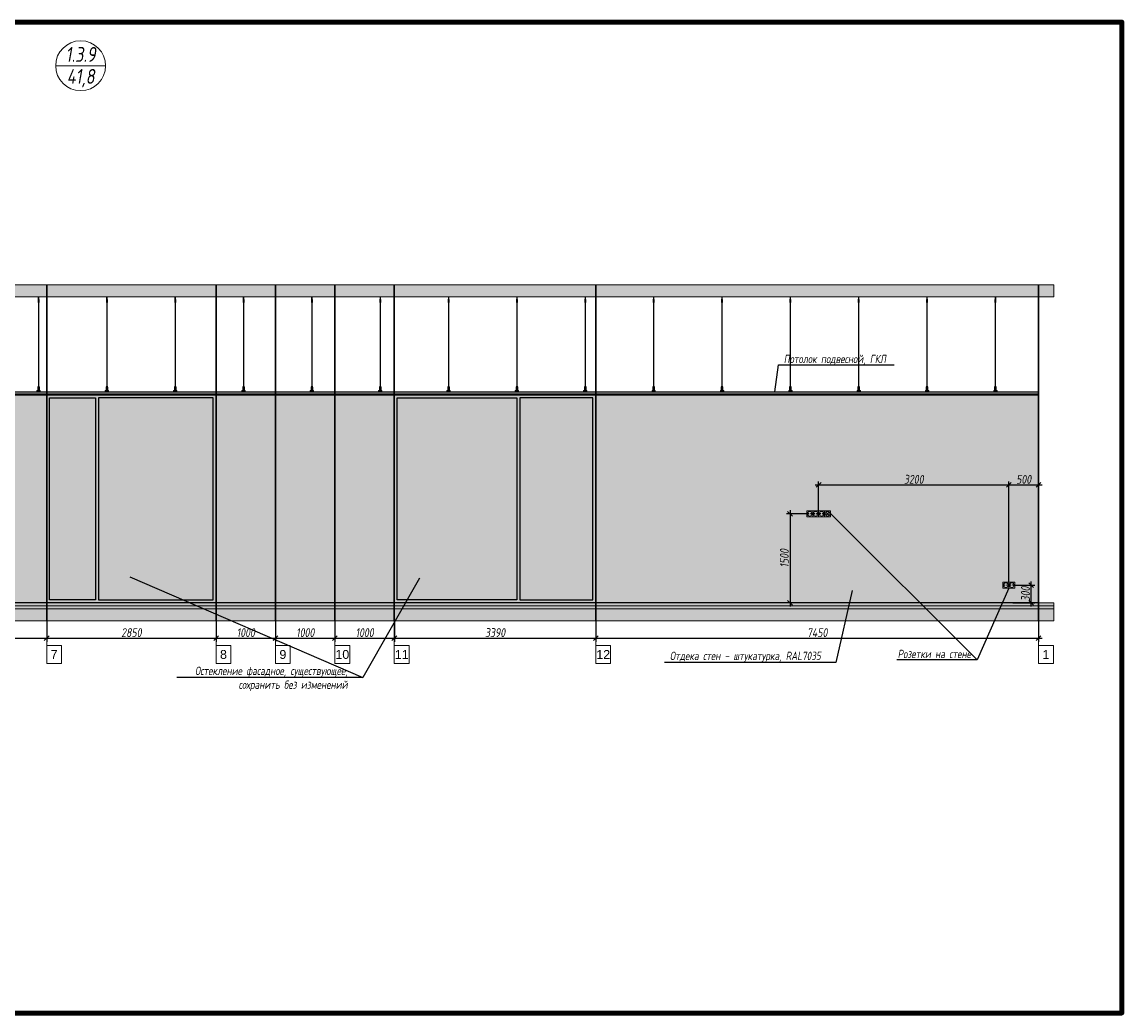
# Model space of a CAD drawing. Header units: millimetres. Extents: x -57162 to 485422, y -209335 to -9481.
# Tile 656 of 656: x 466913 to 485422, y -206686 to -190011. Entities that reach past the tile are written whole.
import ezdxf
from ezdxf import colors
from ezdxf.entities.mleader import LeaderData, LeaderLine
from ezdxf.enums import TextEntityAlignment as Align
from ezdxf.math import Vec2, Vec3

# ---------------------------------------------------------------- set-up
doc = ezdxf.new("R2010")
doc.units = ezdxf.units.MM
doc.linetypes.add('DASHDOT', pattern=[25.4, 12.7, -6.35, 0, -6.35])
doc.layers.get('Defpoints').update_dxf_attribs({"color": 31})
for name, color, linetype, lineweight in [('3_RC_Ceiling', 253, 'Continuous', 5), ('A-DETL-GENF', 7, 'Continuous', 5), ('dim_pot', 128, 'Continuous', 9), ('EOM', 1, 'Continuous', 5), ('meb', 26, 'Continuous', 15), ('ob_pomeshen', 62, 'Continuous', 13)]:
    doc.layers.add(name, color=color, linetype=linetype, lineweight=lineweight)
doc.layers.add('dim_per', color=7, linetype='Continuous', lineweight=9, true_color=0x1c3800)
doc.layers.add('dim_razv', color=7, linetype='DASHDOT', lineweight=9, true_color=0x183018)
doc.styles.add('fl_iso paper', font='isocpeur.ttf', dxfattribs={"width": 0.8, "oblique": 10})
doc.styles.get("Standard").update_dxf_attribs({"font": 'arial.ttf'})
doc.dimstyles.new('In tre 1_50', dxfattribs={"dimtxt": 150, "dimasz": 80, "dimexe": 60, "dimexo": 10, "dimgap": 20, "dimtad": 1, "dimdec": 0, "dimrnd": 5, "dimzin": 0, "dimdsep": 46, "dimtxsty": 'fl_iso paper', "dimblk": 'OBLIQUE', "dimcen": 0, "dimdle": 60, "dimadec": 0, "dimazin": 0, "dimtfac": 1, "dimtdec": 0, "dimtofl": 0, "dimtmove": 1, "dimatfit": 1, "dimfxl": 40, "dimtolj": 1, "dimtzin": 0, "dimarcsym": 1})

# ---------------------------------------------------------------- blocks, each defined once
blk = doc.blocks.new('помещение')
at = {"color": 0}
blk.add_line((-420, 0), (420, 0), dxfattribs=at)
blk.add_circle((0, 0), 420, dxfattribs=at)
at = {"linetype": 'ByBlock', "style": 'fl_iso paper', "oblique": 10, "width": 0.8}
for tag, p in [('TXT1', (0, 190)), ('TXT2', (0, -180))]:
    blk.add_attdef(tag, text='', height=250, dxfattribs=at).set_placement(p, align=Align.MIDDLE_CENTER)
blk = doc.blocks.new('_Oblique')
at = {"color": 0, "linetype": 'ByBlock', "lineweight": -2}
blk.add_line((-0.5, -0.5), (0.5, 0.5), dxfattribs=at)
blk = doc.blocks.new('*D923')
at = {"layer": 'Defpoints', "color": 0, "linetype": 'ByBlock', "transparency": 16777216}
for p in [(459628, -200086), (467328, -200086), (467328, -200381)]:
    blk.add_point(p, dxfattribs=at)
at = {"layer": 'dim_razv', "color": 0, "linetype": 'ByBlock', "lineweight": -2, "transparency": 16777216}
for p, q in [((459628, -200096), (459628, -200441)), ((467328, -200096), (467328, -200441)), ((459568, -200381), (467388, -200381))]:
    blk.add_line(p, q, dxfattribs=at)
at = {"layer": 'dim_razv', "color": 0, "linetype": 'ByBlock', "lineweight": -2, "transparency": 16777216, "xscale": 80, "yscale": 80, "zscale": 80, "rotation": 180}
blk.add_blockref('_Oblique', (459628, -200381), dxfattribs=at)
at = {"layer": 'dim_razv', "color": 0, "linetype": 'ByBlock', "lineweight": -2, "transparency": 16777216, "xscale": 80, "yscale": 80, "zscale": 80}
blk.add_blockref('_Oblique', (467328, -200381), dxfattribs=at)
at = {"layer": 'dim_razv', "color": 0, "linetype": 'ByBlock', "transparency": 16777216, "insert": (463478, -200286), "char_height": 150, "attachment_point": 5, "style": 'fl_iso paper'}
blk.add_mtext('\\A1;7700', dxfattribs=at)
blk = doc.blocks.new('*D924')
at = {"layer": 'Defpoints', "color": 0, "linetype": 'ByBlock', "transparency": 16777216}
for p in [(467328, -200086), (470178, -200086), (470178, -200381)]:
    blk.add_point(p, dxfattribs=at)
at = {"layer": 'dim_razv', "color": 0, "linetype": 'ByBlock', "lineweight": -2, "transparency": 16777216}
for p, q in [((467328, -200096), (467328, -200441)), ((470178, -200096), (470178, -200441)), ((467268, -200381), (470238, -200381))]:
    blk.add_line(p, q, dxfattribs=at)
at = {"layer": 'dim_razv', "color": 0, "linetype": 'ByBlock', "lineweight": -2, "transparency": 16777216, "xscale": 80, "yscale": 80, "zscale": 80, "rotation": 180}
blk.add_blockref('_Oblique', (467328, -200381), dxfattribs=at)
at = {"layer": 'dim_razv', "color": 0, "linetype": 'ByBlock', "lineweight": -2, "transparency": 16777216, "xscale": 80, "yscale": 80, "zscale": 80}
blk.add_blockref('_Oblique', (470178, -200381), dxfattribs=at)
at = {"layer": 'dim_razv', "color": 0, "linetype": 'ByBlock', "transparency": 16777216, "insert": (468753, -200286), "char_height": 150, "attachment_point": 5, "style": 'fl_iso paper'}
blk.add_mtext('\\A1;2850', dxfattribs=at)
blk = doc.blocks.new('*D925')
at = {"layer": 'Defpoints', "color": 0, "linetype": 'ByBlock', "transparency": 16777216}
for p in [(470178, -200086), (471178, -200086), (471178, -200381)]:
    blk.add_point(p, dxfattribs=at)
at = {"layer": 'dim_razv', "color": 0, "linetype": 'ByBlock', "lineweight": -2, "transparency": 16777216}
for p, q in [((470178, -200096), (470178, -200441)), ((471178, -200096), (471178, -200441)), ((470118, -200381), (471238, -200381))]:
    blk.add_line(p, q, dxfattribs=at)
at = {"layer": 'dim_razv', "color": 0, "linetype": 'ByBlock', "lineweight": -2, "transparency": 16777216, "xscale": 80, "yscale": 80, "zscale": 80, "rotation": 180}
blk.add_blockref('_Oblique', (470178, -200381), dxfattribs=at)
at = {"layer": 'dim_razv', "color": 0, "linetype": 'ByBlock', "lineweight": -2, "transparency": 16777216, "xscale": 80, "yscale": 80, "zscale": 80}
blk.add_blockref('_Oblique', (471178, -200381), dxfattribs=at)
at = {"layer": 'dim_razv', "color": 0, "linetype": 'ByBlock', "transparency": 16777216, "insert": (470678, -200286), "char_height": 150, "attachment_point": 5, "style": 'fl_iso paper'}
blk.add_mtext('\\A1;1000', dxfattribs=at)
blk = doc.blocks.new('*D926')
at = {"layer": 'Defpoints', "color": 0, "linetype": 'ByBlock', "transparency": 16777216}
for p in [(471178, -200086), (472178, -200086), (472178, -200381)]:
    blk.add_point(p, dxfattribs=at)
at = {"layer": 'dim_razv', "color": 0, "linetype": 'ByBlock', "lineweight": -2, "transparency": 16777216}
for p, q in [((471178, -200096), (471178, -200441)), ((472178, -200096), (472178, -200441)), ((471118, -200381), (472238, -200381))]:
    blk.add_line(p, q, dxfattribs=at)
at = {"layer": 'dim_razv', "color": 0, "linetype": 'ByBlock', "lineweight": -2, "transparency": 16777216, "xscale": 80, "yscale": 80, "zscale": 80, "rotation": 180}
blk.add_blockref('_Oblique', (471178, -200381), dxfattribs=at)
at = {"layer": 'dim_razv', "color": 0, "linetype": 'ByBlock', "lineweight": -2, "transparency": 16777216, "xscale": 80, "yscale": 80, "zscale": 80}
blk.add_blockref('_Oblique', (472178, -200381), dxfattribs=at)
at = {"layer": 'dim_razv', "color": 0, "linetype": 'ByBlock', "transparency": 16777216, "insert": (471678, -200286), "char_height": 150, "attachment_point": 5, "style": 'fl_iso paper'}
blk.add_mtext('\\A1;1000', dxfattribs=at)
blk = doc.blocks.new('*D927')
at = {"layer": 'Defpoints', "color": 0, "linetype": 'ByBlock', "transparency": 16777216}
for p in [(472178, -200086), (473178, -200086), (473178, -200381)]:
    blk.add_point(p, dxfattribs=at)
at = {"layer": 'dim_razv', "color": 0, "linetype": 'ByBlock', "lineweight": -2, "transparency": 16777216}
for p, q in [((472178, -200096), (472178, -200441)), ((473178, -200096), (473178, -200441)), ((472118, -200381), (473238, -200381))]:
    blk.add_line(p, q, dxfattribs=at)
at = {"layer": 'dim_razv', "color": 0, "linetype": 'ByBlock', "lineweight": -2, "transparency": 16777216, "xscale": 80, "yscale": 80, "zscale": 80, "rotation": 180}
blk.add_blockref('_Oblique', (472178, -200381), dxfattribs=at)
at = {"layer": 'dim_razv', "color": 0, "linetype": 'ByBlock', "lineweight": -2, "transparency": 16777216, "xscale": 80, "yscale": 80, "zscale": 80}
blk.add_blockref('_Oblique', (473178, -200381), dxfattribs=at)
at = {"layer": 'dim_razv', "color": 0, "linetype": 'ByBlock', "transparency": 16777216, "insert": (472678, -200286), "char_height": 150, "attachment_point": 5, "style": 'fl_iso paper'}
blk.add_mtext('\\A1;1000', dxfattribs=at)
blk = doc.blocks.new('*D928')
at = {"layer": 'Defpoints', "color": 0, "linetype": 'ByBlock', "transparency": 16777216}
for p in [(473178, -200086), (476568, -200086), (476568, -200381)]:
    blk.add_point(p, dxfattribs=at)
at = {"layer": 'dim_razv', "color": 0, "linetype": 'ByBlock', "lineweight": -2, "transparency": 16777216}
for p, q in [((473178, -200096), (473178, -200441)), ((476568, -200096), (476568, -200441)), ((473118, -200381), (476628, -200381))]:
    blk.add_line(p, q, dxfattribs=at)
at = {"layer": 'dim_razv', "color": 0, "linetype": 'ByBlock', "lineweight": -2, "transparency": 16777216, "xscale": 80, "yscale": 80, "zscale": 80, "rotation": 180}
blk.add_blockref('_Oblique', (473178, -200381), dxfattribs=at)
at = {"layer": 'dim_razv', "color": 0, "linetype": 'ByBlock', "lineweight": -2, "transparency": 16777216, "xscale": 80, "yscale": 80, "zscale": 80}
blk.add_blockref('_Oblique', (476568, -200381), dxfattribs=at)
at = {"layer": 'dim_razv', "color": 0, "linetype": 'ByBlock', "transparency": 16777216, "insert": (474873, -200286), "char_height": 150, "attachment_point": 5, "style": 'fl_iso paper'}
blk.add_mtext('\\A1;3390', dxfattribs=at)
blk = doc.blocks.new('*D929')
at = {"layer": 'Defpoints', "color": 0, "linetype": 'ByBlock', "transparency": 16777216}
for p in [(476568, -200086), (484018, -200086), (484018, -200381)]:
    blk.add_point(p, dxfattribs=at)
at = {"layer": 'dim_razv', "color": 0, "linetype": 'ByBlock', "lineweight": -2, "transparency": 16777216}
for p, q in [((476568, -200096), (476568, -200441)), ((484018, -200096), (484018, -200441)), ((476508, -200381), (484078, -200381))]:
    blk.add_line(p, q, dxfattribs=at)
at = {"layer": 'dim_razv', "color": 0, "linetype": 'ByBlock', "lineweight": -2, "transparency": 16777216, "xscale": 80, "yscale": 80, "zscale": 80, "rotation": 180}
blk.add_blockref('_Oblique', (476568, -200381), dxfattribs=at)
at = {"layer": 'dim_razv', "color": 0, "linetype": 'ByBlock', "lineweight": -2, "transparency": 16777216, "xscale": 80, "yscale": 80, "zscale": 80}
blk.add_blockref('_Oblique', (484018, -200381), dxfattribs=at)
at = {"layer": 'dim_razv', "color": 0, "linetype": 'ByBlock', "transparency": 16777216, "insert": (480293, -200286), "char_height": 150, "attachment_point": 5, "style": 'fl_iso paper'}
blk.add_mtext('\\A1;7450', dxfattribs=at)
blk = doc.blocks.new('*U918')
at = {"layer": '3_RC_Ceiling', "ltscale": 20}
for p, q in [((490275, -64010), (490275, -64070)), ((490280, -64005), (490280, -64024)), ((490285, -64010), (490285, -64070)), ((490272, -64063), (490278, -64063)), ((490272, -64091), (490278, -64091)), ((490285, -64048), (490275, -64048)), ((490285, -64070), (490275, -64070)), ((490278, -64049), (490278, -64070)), ((490278, -64098), (490278, -64057)), ((490278, -65492), (490278, -64104)), ((490282, -64049), (490282, -64070)), ((490282, -64098), (490282, -64057)), ((490282, -64063), (490287, -64063)), ((490282, -64091), (490287, -64091)), ((490282, -65492), (490282, -64104)), ((490272, -65524), (490278, -65524)), ((490278, -65511), (490278, -65483)), ((490278, -65559), (490278, -65519)), ((490282, -65511), (490282, -65483)), ((490282, -65559), (490282, -65519)), ((490282, -65524), (490287, -65524)), ((490272, -65553), (490278, -65553)), ((490286, -65569), (490274, -65569)), ((490274, -65587), (490274, -65598)), ((490274, -65598), (490274, -65604)), ((490276, -65575), (490276, -65571)), ((490278, -65571), (490277, -65571)), ((490277, -65575), (490277, -65571)), ((490278, -65575), (490277, -65575)), ((490278, -65575), (490277, -65575)), ((490278, -65583), (490278, -65566)), ((490282, -65553), (490287, -65553)), ((490282, -65583), (490282, -65566)), ((490283, -65571), (490282, -65571)), ((490282, -65575), (490282, -65571)), ((490283, -65575), (490282, -65575)), ((490282, -65575), (490282, -65575)), ((490283, -65575), (490283, -65571)), ((490286, -65587), (490286, -65598)), ((490286, -65598), (490286, -65604))]:
    blk.add_line(p, q, dxfattribs=at)
at = {"layer": '3_RC_Ceiling', "ltscale": 20, "elevation": -5}
blk.add_lwpolyline([(490272, -64052), (490272, -64103, 0.311691), (490287, -64103), (490287, -64052, 0.333333)], format="xyb", close=True, dxfattribs=at)
at = {"layer": '3_RC_Ceiling', "ltscale": 20}
for points in [[(490282, -64058, 0.15158), (490282, -64057, 0.106977), (490281, -64057, 0.07462), (490281, -64056, 0.061287), (490280, -64056, 0.061287), (490279, -64056, 0.07462), (490278, -64057, 0.106977), (490278, -64057, 0.15158), (490278, -64058, 0.156429), (490278, -64058, 0.106977)], [(490282, -64097, -0.15158), (490282, -64098, -0.106977), (490281, -64098, -0.07462), (490281, -64098, -0.061287), (490280, -64099, -0.061287), (490279, -64098, -0.07462), (490278, -64098, -0.106977), (490278, -64098, -0.15158), (490278, -64097, -0.156429), (490278, -64097, -0.106977)], [(490282, -64058, -0.164855), (490282, -64058, -0.106977)], [(490282, -64097, -0.164855), (490282, -64097, -0.15158)], [(490287, -65525, -0.160742), (490294, -65538), (490294, -65568, 0.196304), (490301, -65586, -0.186577), (490302, -65588, 0.403263), (490303, -65589), (490303, -65589, 0.315299), (490305, -65588), (490305, -65588, -0.253979), (490306, -65587, -0.113914), (490307, -65587, -0.349227), (490308, -65588), (490308, -65590, -0.065543), (490308, -65592), (490306, -65597, -0.339454), (490296, -65604), (490263, -65604, -0.339454), (490254, -65597), (490252, -65592, -0.065543), (490252, -65590), (490252, -65588, -0.349227), (490253, -65587, -0.113914), (490254, -65587, -0.253979), (490255, -65588), (490255, -65588, 0.315299), (490256, -65589), (490256, -65589, 0.403263), (490258, -65588, -0.186577), (490259, -65586, 0.196304), (490266, -65568), (490266, -65538, -0.160742), (490272, -65525)], [(490282, -65519, 0.15158), (490282, -65519, 0.106977), (490281, -65518, 0.07462), (490281, -65518, 0.061287), (490280, -65518, 0.061287), (490279, -65518, 0.07462), (490278, -65518, 0.106977), (490278, -65519, 0.15158), (490278, -65519, 0.156429), (490278, -65520, 0.106977)], [(490282, -65519, -0.164855), (490282, -65520, -0.106977)], [(490286, -65589), (490286, -65589, 0.414214), (490287, -65588), (490287, -65587, 0.414214), (490286, -65587), (490273, -65587, 0.414214), (490273, -65587), (490273, -65588, 0.414214), (490273, -65589), (490274, -65589)], [(490286, -65596), (490286, -65596, -0.414214), (490287, -65596), (490287, -65597, -0.414214), (490286, -65598), (490273, -65598, -0.414214), (490273, -65597), (490273, -65596, -0.414214), (490273, -65596), (490274, -65596)], [(490286, -65604), (490286, -65605, -0.414214), (490283, -65608), (490277, -65608, -0.414214), (490274, -65605), (490274, -65604)], [(490282, -65559, -0.15158), (490282, -65559, -0.106977), (490281, -65560, -0.07462), (490281, -65560, -0.061287), (490280, -65560, -0.061287), (490279, -65560, -0.07462), (490278, -65560, -0.106977), (490278, -65559, -0.15158), (490278, -65559, -0.156429), (490278, -65558, -0.106977)], [(490282, -65558, -0.164855), (490282, -65559, -0.15158)]]:
    blk.add_lwpolyline(points, format="xyb", dxfattribs=at)
blk.add_lwpolyline([(490272, -65513), (490272, -65564, 0.311691), (490287, -65564), (490287, -65513, 0.333333)], format="xyb", close=True, dxfattribs=at)
at = {"layer": '3_RC_Ceiling', "ltscale": 20, "const_width": 2.22}
blk.add_lwpolyline([(490308, -65585, -1), (490312, -65585), (490312, -65586, -0.267949), (490311, -65587, 0.57735), (490311, -65590, -0.267949), (490312, -65591), (490312, -65594, -0.267949), (490311, -65595, 0.57735), (490311, -65597, -0.267949), (490312, -65599), (490312, -65601, -0.267949), (490311, -65602, 0.57735), (490311, -65605, -0.267949), (490312, -65606), (490312, -65609, -0.414214), (490311, -65610), (490304, -65610, -0.247529), (490303, -65610, 0.247529), (490302, -65609), (490298, -65609, 0.247529), (490297, -65610, -0.247529), (490296, -65610), (490282, -65610, -0.267949), (490281, -65610, 0.57735), (490279, -65610, -0.267949), (490277, -65610), (490264, -65610, -0.247529), (490263, -65610, 0.247529), (490261, -65609), (490258, -65609, 0.247529), (490256, -65610, -0.247529), (490255, -65610), (490249, -65610, -0.414214), (490248, -65609), (490248, -65606, -0.267949), (490248, -65605, 0.57735), (490248, -65602, -0.267949), (490248, -65601), (490248, -65599, -0.267949), (490248, -65597, 0.57735), (490248, -65595, -0.267949), (490248, -65594), (490248, -65591, -0.267949), (490248, -65590, 0.57735), (490248, -65587, -0.267949), (490248, -65586), (490248, -65585, -1), (490252, -65585, -1)], format="xyb", dxfattribs=at)
at = {"layer": '3_RC_Ceiling', "ltscale": 20, "flags": 128}
blk.add_lwpolyline([(490286, -65587, -0.414214), (490286, -65586), (490287, -65586), (490287, -65573), (490286, -65573, -0.414214), (490286, -65573), (490286, -65568), (490274, -65568), (490274, -65573, -0.414214), (490274, -65573), (490273, -65573), (490273, -65586), (490274, -65586, -0.414214), (490274, -65587)], format="xyb", dxfattribs=at)
at = {"layer": '3_RC_Ceiling', "ltscale": 20}
for centre in [(490280, -64066), (490280, -64086), (490280, -65528), (490280, -65548)]:
    blk.add_circle(centre, 1.6, dxfattribs=at)
for centre, radius, start, end in [((490280, -64076), 2.8, 131.8117, 228.1912), ((490280, -64076), 2.8, 131.8117, 228.1912), ((490280, -64076), 2.8, 48.191, 131.8117), ((490280, -64076), 2.8, 228.1912, 311.8118), ((490280, -64076), 2.8, 311.8118, 48.191), ((490277, -65571), 0.5, 90.0014, 180.0014), ((490277, -65575), 0.5, 180.0014, 270.0014), ((490280, -65538), 2.8, 131.8117, 228.1912), ((490280, -65538), 2.8, 131.8117, 228.1912), ((490280, -65538), 2.8, 48.191, 131.8117), ((490280, -65538), 2.8, 228.1912, 311.8118), ((490279, -65582), 1.44, 219.6407, 243.4364), ((490280, -65581), 2.48, 243.4364, 258.3005), ((490278, -65583), 0.531, 180.0014, 219.6407), ((490280, -65580), 3.99, 258.3005, 270.0014), ((490280, -65580), 3.99, 270.0014, 281.7023), ((490280, -65581), 2.48, 281.7023, 296.5665), ((490281, -65582), 1.44, 296.5665, 320.3621), ((490280, -65538), 2.8, 311.8118, 48.191), ((490281, -65583), 0.531, 320.3621, 0.0014), ((490283, -65571), 0.5, 0.0014, 90.0014), ((490283, -65575), 0.5, 270.0014, 0.0014)]:
    blk.add_arc(centre, radius, start, end, dxfattribs=at)
blk = doc.blocks.new('*U934')
at = {"layer": '3_RC_Ceiling'}
blk.add_blockref('*U918', (-490280, 64808, 3), dxfattribs=at)
blk = doc.blocks.new('*U935')
at = {"color": 0, "linetype": 'ByBlock', "lineweight": -2, "transparency": 16777216}
for p in [(0, 0), (1150, 0), (2300, 0), (3450, 0), (4600, 0), (5750, 0), (6900, 0), (8050, 0), (9200, 0), (10350, 0), (11500, 0), (12650, 0), (13800, 0), (14950, 0), (16100, 0), (17250, 0), (18400, 0), (19550, 0), (20700, 0), (21850, 0), (23000, 0), (24150, 0), (25300, 0), (26450, 0), (27600, 0), (28750, 0), (29900, 0), (31050, 0), (32200, 0)]:
    blk.add_blockref('*U934', p, dxfattribs=at)
blk = doc.blocks.new('*D1363')
at = {"layer": 'Defpoints', "color": 0, "linetype": 'ByBlock', "transparency": 16777216}
for p in [(483518, -197801), (480318, -198236), (483518, -199436)]:
    blk.add_point(p, dxfattribs=at)
at = {"layer": 'dim_razv', "color": 0, "linetype": 'ByBlock', "lineweight": -2, "transparency": 16777216}
for p, q in [((480258, -197801), (483578, -197801)), ((480318, -198226), (480318, -197741)), ((483518, -199426), (483518, -197741))]:
    blk.add_line(p, q, dxfattribs=at)
at = {"layer": 'dim_razv', "color": 0, "linetype": 'ByBlock', "lineweight": -2, "transparency": 16777216, "xscale": 80, "yscale": 80, "zscale": 80, "rotation": 180}
blk.add_blockref('_Oblique', (480318, -197801), dxfattribs=at)
at = {"layer": 'dim_razv', "color": 0, "linetype": 'ByBlock', "lineweight": -2, "transparency": 16777216, "xscale": 80, "yscale": 80, "zscale": 80}
blk.add_blockref('_Oblique', (483518, -197801), dxfattribs=at)
at = {"layer": 'dim_razv', "color": 0, "linetype": 'ByBlock', "transparency": 16777216, "insert": (481918, -197706), "char_height": 150, "attachment_point": 5, "style": 'fl_iso paper'}
blk.add_mtext('\\A1;3200', dxfattribs=at)
blk = doc.blocks.new('*D1364')
at = {"layer": 'Defpoints', "color": 0, "linetype": 'ByBlock', "transparency": 16777216}
for p in [(484018, -197801), (483518, -198559), (484018, -198559)]:
    blk.add_point(p, dxfattribs=at)
at = {"layer": 'dim_razv', "color": 0, "linetype": 'ByBlock', "lineweight": -2, "transparency": 16777216}
for p, q in [((483458, -197801), (484078, -197801)), ((483518, -198549), (483518, -197741)), ((484018, -198549), (484018, -197741))]:
    blk.add_line(p, q, dxfattribs=at)
at = {"layer": 'dim_razv', "color": 0, "linetype": 'ByBlock', "lineweight": -2, "transparency": 16777216, "xscale": 80, "yscale": 80, "zscale": 80, "rotation": 180}
blk.add_blockref('_Oblique', (483518, -197801), dxfattribs=at)
at = {"layer": 'dim_razv', "color": 0, "linetype": 'ByBlock', "lineweight": -2, "transparency": 16777216, "xscale": 80, "yscale": 80, "zscale": 80}
blk.add_blockref('_Oblique', (484018, -197801), dxfattribs=at)
at = {"layer": 'dim_razv', "color": 0, "linetype": 'ByBlock', "transparency": 16777216, "insert": (483768, -197706), "char_height": 150, "attachment_point": 5, "style": 'fl_iso paper'}
blk.add_mtext('\\A1;500', dxfattribs=at)
blk = doc.blocks.new('*D1365')
at = {"layer": 'Defpoints', "color": 0, "linetype": 'ByBlock', "transparency": 16777216}
for p in [(483618, -199486), (483893, -199486), (483578, -199786)]:
    blk.add_point(p, dxfattribs=at)
at = {"layer": 'dim_razv', "color": 0, "linetype": 'ByBlock', "lineweight": -2, "transparency": 16777216}
for p, q in [((483628, -199486), (483953, -199486)), ((483893, -199846), (483893, -199426)), ((483588, -199786), (483953, -199786))]:
    blk.add_line(p, q, dxfattribs=at)
at = {"layer": 'dim_razv', "color": 0, "linetype": 'ByBlock', "lineweight": -2, "transparency": 16777216, "xscale": 80, "yscale": 80, "zscale": 80}
for p, rotation in [((483893, -199486), 90), ((483893, -199786), 270)]:
    blk.add_blockref('_Oblique', p, dxfattribs=dict(at, rotation=rotation))
at = {"layer": 'dim_razv', "color": 0, "linetype": 'ByBlock', "transparency": 16777216, "insert": (483798, -199636), "char_height": 150, "attachment_point": 5, "rotation": 90, "style": 'fl_iso paper'}
blk.add_mtext('\\A1;300', dxfattribs=at)
blk = doc.blocks.new('*D1366')
at = {"layer": 'Defpoints', "color": 0, "linetype": 'ByBlock', "transparency": 16777216}
for p in [(480118, -198286), (479836, -199786), (480118, -199786)]:
    blk.add_point(p, dxfattribs=at)
at = {"layer": 'dim_razv', "color": 0, "linetype": 'ByBlock', "lineweight": -2, "transparency": 16777216}
for p, q in [((479836, -198226), (479836, -199846)), ((480108, -198286), (479776, -198286)), ((480108, -199786), (479776, -199786))]:
    blk.add_line(p, q, dxfattribs=at)
at = {"layer": 'dim_razv', "color": 0, "linetype": 'ByBlock', "lineweight": -2, "transparency": 16777216, "xscale": 80, "yscale": 80, "zscale": 80}
for p, rotation in [((479836, -198286), 90), ((479836, -199786), 270)]:
    blk.add_blockref('_Oblique', p, dxfattribs=dict(at, rotation=rotation))
at = {"layer": 'dim_razv', "color": 0, "linetype": 'ByBlock', "transparency": 16777216, "insert": (479741, -199036), "char_height": 150, "attachment_point": 5, "rotation": 90, "style": 'fl_iso paper'}
blk.add_mtext('\\A1;1500', dxfattribs=at)

msp = doc.modelspace()

# ---------------------------------------------------------------- hatches: boundary and pattern name
at = {"linetype": 'ByBlock'}
h = msp.add_hatch(color=252, dxfattribs=at)
h.dxf.hatch_style = 1
h.paths.add_polyline_path([(467327.6, -196286.3), (470177.6, -196286.3), (470177.6, -199786.3), (467327.6, -199786.3)])
h.paths.add_polyline_path([(467377.6, -196336.3), (468147.6, -196336.3), (468147.6, -199736.3), (467377.6, -199736.3)], flags=16)
h.paths.add_polyline_path([(468197.6, -199736.3), (470127.6, -199736.3), (470127.6, -196336.3), (468197.6, -196336.3)], flags=16)
at = {"lineweight": 13}
h = msp.add_hatch(color=253, dxfattribs=at)
h.dxf.hatch_style = 1
h.set_gradient(color1=(0, 18, 71), color2=(216, 219, 228), name='INVCURVED')
h.paths.add_polyline_path([(468197.6, -199736.3), (470127.6, -199736.3), (470127.6, -196336.3), (468197.6, -196336.3)])
h.paths.add_polyline_path([(467377.6, -196336.3), (468147.6, -196336.3), (468147.6, -199736.3), (467377.6, -199736.3)])
at = {"linetype": 'ByBlock'}
h = msp.add_hatch(color=252, dxfattribs=at)
h.dxf.hatch_style = 1
h.paths.add_polyline_path([(473177.6, -196286.3), (476567.6, -196286.3), (476567.6, -199786.3), (473177.6, -199786.3)])
h.paths.add_polyline_path([(473227.6, -196336.3), (475237.6, -196336.3), (475237.6, -199736.3), (473227.6, -199736.3)], flags=16)
h.paths.add_polyline_path([(475287.6, -199736.3), (476517.6, -199736.3), (476517.6, -196336.3), (475287.6, -196336.3)], flags=16)
at = {"lineweight": 13}
h = msp.add_hatch(color=253, dxfattribs=at)
h.dxf.hatch_style = 1
h.set_gradient(color1=(0, 18, 71), color2=(216, 219, 228), name='INVCURVED')
h.paths.add_polyline_path([(473227.6, -196336.3), (475237.6, -196336.3), (475237.6, -199736.3), (473227.6, -199736.3)])
h.paths.add_polyline_path([(475287.6, -199736.3), (476517.6, -199736.3), (476517.6, -196336.3), (475287.6, -196336.3)])
at = {"layer": 'A-DETL-GENF'}
h = msp.add_hatch(dxfattribs=at)
h.set_pattern_fill('ANSI35', color=256, scale=20, style=0)
h.set_pattern_definition([(45, (330671.9, -202177.55), (-89.80256, 89.80256), []), (45, (330761.7, -202177.55), (-89.80256, 89.80256), [158.75, -31.75, 0, -31.75])])
h.paths.add_polyline_path([(450146.1, -194636.3), (484277.5, -194636.3), (484277.5, -194436.3), (450146.1, -194436.3)])
h = msp.add_hatch(dxfattribs=at)
h.set_pattern_fill('AR-CONC', color=256, style=0)
h.set_pattern_definition([(50, (330671.9, -207627.55), (182.18467, -15.93909), [19.05, -209.55]), (355, (330671.9, -207627.55), (-35.24342, 191.05685), [15.24, -167.64058]), (100.45144, (330687.08, -207628.88), (146.94125, 175.11775), [16.19, -178.09024]), (46.1842, (330671.9, -207576.75), (271.07904, -42.04233), [28.575, -314.325]), (96.63556, (330694.5, -207580.25), (237.40413, 247.42612), [24.285, -267.1356]), (351.18415, (330671.9, -207576.75), (237.40413, 247.4261), [22.85997, -251.45973]), (21, (330697.3, -207589.45), (151.61439, -102.2652), [19.05, -209.55]), (326, (330697.3, -207589.45), (61.80203, 184.18797), [15.24, -167.64]), (71.45144, (330709.93, -207597.97), (213.41642, 81.92277), [16.19, -178.08994]), (37.5, (330671.9, -207627.55), (3.088603, 84.55504), [0, -165.608, 0, -170.18, 0, -168.275]), (7.5, (330671.9, -207627.55), (66.81966, 100.180575), [0, -97.028, 0, -161.798, 0, -64.135]), (327.5, (330615.256, -207627.55), (135.590595, -5.728744), [0, -63.5, 0, -198.12, 0, -262.89]), (317.5, (330589.86, -207627.55), (148.12918, 25.42649), [0, -82.55, 0, -131.572, 0, -186.69])])
h.paths.add_polyline_path([(450146.1, -199836.3), (484277.5, -199836.3), (484277.5, -199786.3), (450146.1, -199786.3)])
h = msp.add_hatch(dxfattribs=at)
h.set_pattern_fill('ANSI35', color=256, scale=10, style=0)
h.set_pattern_definition([(45, (330671.9, -207627.55), (-44.90128, 44.90128), []), (45, (330716.8, -207627.55), (-44.90128, 44.90128), [79.375, -15.875, 0, -15.875])])
h.paths.add_polyline_path([(484277.5, -199886.3), (450146.1, -199886.3), (450146.1, -199836.3), (484277.5, -199836.3)])
h = msp.add_hatch(dxfattribs=at)
h.set_pattern_fill('ANSI35', color=256, scale=20, style=0)
h.set_pattern_definition([(45, (330671.9, -207627.55), (-89.80256, 89.80256), []), (45, (330761.7, -207627.55), (-89.80256, 89.80256), [158.75, -31.75, 0, -31.75])])
h.paths.add_polyline_path([(450146.1, -200086.3), (484277.5, -200086.3), (484277.5, -199886.3), (450146.1, -199886.3)])
at = {"layer": 'dim_pot', "linetype": 'ByBlock', "true_color": 0xf1f0ea}
h = msp.add_hatch(dxfattribs=at)
h.set_pattern_fill('AR-SAND', scale=10)
h.paths.add_polyline_path([(450837.6, -196286.3), (467327.6, -196286.3), (467327.6, -199786.3), (450837.6, -199786.3)])
h.paths.add_polyline_path([(456577.6, -197506.3), (455167.6, -197506.3), (455167.6, -199786.3), (456577.6, -199786.3)], flags=16)
h.paths.add_polyline_path([(470177.6, -196286.3), (473177.6, -196286.3), (473177.6, -199786.3), (470177.6, -199786.3)])
h.paths.add_polyline_path([(476567.6, -196286.3), (484017.6, -196286.3), (484017.6, -199786.3), (476567.6, -199786.3)])

# ---------------------------------------------------------------- linework, layer by layer
at = {"lineweight": 13}
for points in [[(450146.1, -194636.3), (484277.5, -194636.3), (484277.5, -194436.3), (450146.1, -194436.3)], [(450146.1, -199836.3), (484277.5, -199836.3), (484277.5, -199786.3), (450146.1, -199786.3)], [(484277.5, -199886.3), (450146.1, -199886.3), (450146.1, -199836.3), (484277.5, -199836.3)], [(450146.1, -200086.3), (484277.5, -200086.3), (484277.5, -199886.3), (450146.1, -199886.3)]]:
    msp.add_lwpolyline(points, close=True, dxfattribs=at)
at = {"lineweight": 30}
for points in [[(467327.6, -200086.3), (467327.6, -194436.3)], [(470177.6, -200086.3), (470177.6, -194436.3)], [(471177.6, -200086.3), (471177.6, -194436.3)], [(472177.6, -200086.3), (472177.6, -194436.3)], [(473177.6, -200086.3), (473177.6, -194436.3)], [(476567.6, -200086.3), (476567.6, -194436.3)], [(484017.6, -200086.3), (484017.6, -194436.3)]]:
    msp.add_lwpolyline(points, dxfattribs=at)
at = {"linetype": 'ByBlock'}
for points in [[(450837.6, -196236.3), (484017.6, -196236.3), (484017.6, -196271.3), (450837.6, -196271.3)], [(484017.6, -196286.3), (450837.6, -196286.3), (450837.6, -196271.3), (484017.6, -196271.3)], [(450837.6, -196286.3), (467327.6, -196286.3), (467327.6, -199786.3), (450837.6, -199786.3)], [(467327.6, -196286.3), (470177.6, -196286.3), (470177.6, -199786.3), (467327.6, -199786.3)], [(467377.6, -196336.3), (468147.6, -196336.3), (468147.6, -199736.3), (467377.6, -199736.3)], [(468197.6, -199736.3), (470127.6, -199736.3), (470127.6, -196336.3), (468197.6, -196336.3)], [(470177.6, -196286.3), (473177.6, -196286.3), (473177.6, -199786.3), (470177.6, -199786.3)], [(473177.6, -196286.3), (476567.6, -196286.3), (476567.6, -199786.3), (473177.6, -199786.3)], [(473227.6, -196336.3), (475237.6, -196336.3), (475237.6, -199736.3), (473227.6, -199736.3)], [(475287.6, -199736.3), (476517.6, -199736.3), (476517.6, -196336.3), (475287.6, -196336.3)], [(476567.6, -196286.3), (484017.6, -196286.3), (484017.6, -199786.3), (476567.6, -199786.3)]]:
    msp.add_lwpolyline(points, close=True, dxfattribs=at)
at = {"layer": 'Defpoints', "color": 1, "lineweight": 100}
msp.add_lwpolyline([(390110.3, -190011), (485422.4, -190011), (485422.4, -206686.5), (390110.3, -206686.5)], close=True, dxfattribs=at)
at = {"layer": 'EOM', "color": 252, "linetype": 'ByBlock'}
for points in [[(480217.6, -198336.3), (480117.6, -198336.3), (480117.6, -198236.3), (480217.6, -198236.3)], [(480317.6, -198336.3), (480217.6, -198336.3), (480217.6, -198236.3), (480317.6, -198236.3)], [(480417.6, -198336.3), (480317.6, -198336.3), (480317.6, -198236.3), (480417.6, -198236.3)], [(480517.6, -198336.3), (480417.6, -198336.3), (480417.6, -198236.3), (480517.6, -198236.3)], [(483517.6, -199536.3), (483417.6, -199536.3), (483417.6, -199436.3), (483517.6, -199436.3)], [(483617.6, -199536.3), (483517.6, -199536.3), (483517.6, -199436.3), (483617.6, -199436.3)]]:
    msp.add_lwpolyline(points, close=True, dxfattribs=at)
for points in [[(480439.3, -198258.1), (480495.9, -198314.6)], [(480495.9, -198258.1), (480439.3, -198314.6)]]:
    msp.add_lwpolyline(points, dxfattribs=at)
for centre, radius in [((480167.6, -198286.3), 40), ((480147.6, -198286.3), 5), ((480187.6, -198286.3), 5), ((480267.6, -198286.3), 40), ((480247.6, -198286.3), 5), ((480287.6, -198286.3), 5), ((480367.6, -198286.3), 40), ((480347.6, -198286.3), 5), ((480387.6, -198286.3), 5), ((480467.6, -198286.3), 40), ((483467.6, -199486.3), 40), ((483447.6, -199486.3), 5), ((483487.6, -199486.3), 5), ((483567.6, -199486.3), 40), ((483547.6, -199486.3), 5), ((483587.6, -199486.3), 5)]:
    msp.add_circle(centre, radius, dxfattribs=at)
at = {"layer": 'meb', "color": 10}
for points in [[(467327.6, -199500), (467327.6, -200804.2)], [(470177.6, -199500), (470177.6, -200804.2)], [(471177.6, -199500), (471177.6, -200804.2)], [(472177.6, -199500), (472177.6, -200804.2)], [(473177.6, -199500), (473177.6, -200804.2)], [(476567.6, -199500), (476567.6, -200804.2)], [(484017.6, -199500), (484017.6, -200804.2)]]:
    msp.add_lwpolyline(points, dxfattribs=at)
for points in [[(467327.6, -200804.2), (467577.6, -200804.2), (467577.6, -200504.2), (467327.6, -200504.2)], [(470177.6, -200804.2), (470427.6, -200804.2), (470427.6, -200504.2), (470177.6, -200504.2)], [(471177.6, -200804.2), (471427.6, -200804.2), (471427.6, -200504.2), (471177.6, -200504.2)], [(472177.6, -200804.2), (472427.6, -200804.2), (472427.6, -200504.2), (472177.6, -200504.2)], [(473177.6, -200804.2), (473427.6, -200804.2), (473427.6, -200504.2), (473177.6, -200504.2)], [(476567.6, -200804.2), (476817.6, -200804.2), (476817.6, -200504.2), (476567.6, -200504.2)], [(484017.6, -200804.2), (484267.6, -200804.2), (484267.6, -200504.2), (484017.6, -200504.2)]]:
    msp.add_lwpolyline(points, close=True, dxfattribs=at)

# ---------------------------------------------------------------- block references
at = {"linetype": 'ByBlock'}
msp.add_blockref('*U935', (451091.7, -195433.9, -2.5), dxfattribs=at)
at = {"layer": 'ob_pomeshen'}
msp.add_blockref('помещение', (467899.6, -190746.3), dxfattribs=at).add_auto_attribs({'TXT1': '1.3.9', 'TXT2': '41,8'})

# ---------------------------------------------------------------- texts
at = {"layer": 'meb', "color": 10, "char_height": 150, "attachment_point": 5}
for s, insert in [('7', (467452.6, -200654.2)), ('8', (470302.6, -200654.2)), ('9', (471302.6, -200654.2)), ('10', (472302.6, -200654.2)), ('11', (473302.6, -200654.2)), ('12', (476692.6, -200654.2)), ('1', (484142.6, -200654.2))]:
    msp.add_mtext_dynamic_manual_height_columns(s, width=165.776, gutter_width=12.5, heights=[0], dxfattribs=dict(at, insert=insert))

# ---------------------------------------------------------------- dimensions: what is measured, and where the dimension line sits
at = {"layer": 'dim_razv', "linetype": 'ByBlock'}
for base, p1, p2, picture, middle in [((483517.6, -197801), (480317.6, -198236.3), (483517.6, -199436.3), '*D1363', (481917.6, -197706)), ((484017.6, -197801), (483517.6, -198558.7), (484017.6, -198558.7), '*D1364', (483767.6, -197706)), ((467327.6, -200380.9), (459627.6, -200086.3), (467327.6, -200086.3), '*D923', (463477.6, -200285.9)), ((470177.6, -200380.9), (467327.6, -200086.3), (470177.6, -200086.3), '*D924', (468752.6, -200285.9)), ((471177.6, -200380.9), (470177.6, -200086.3), (471177.6, -200086.3), '*D925', (470677.6, -200285.9)), ((472177.6, -200380.9), (471177.6, -200086.3), (472177.6, -200086.3), '*D926', (471677.6, -200285.9)), ((473177.6, -200380.9), (472177.6, -200086.3), (473177.6, -200086.3), '*D927', (472677.6, -200285.9)), ((476567.6, -200380.9), (473177.6, -200086.3), (476567.6, -200086.3), '*D928', (474872.6, -200285.9)), ((484017.6, -200380.9), (476567.6, -200086.3), (484017.6, -200086.3), '*D929', (480292.6, -200285.9))]:
    dim = msp.add_linear_dim(base=base, p1=p1, p2=p2, dimstyle='In tre 1_50', dxfattribs=at)
    dim.commit()
    dim.dimension.update_dxf_attribs({"geometry": picture, "text_midpoint": middle})
for base, p1, p2, picture, middle in [((479835.6, -199786.3), (480117.6, -198286.3), (480117.6, -199786.3), '*D1366', (479740.6, -199036.3)), ((483892.6, -199486.3), (483577.6, -199786.3), (483617.6, -199486.3), '*D1365', (483797.6, -199636.3))]:
    dim = msp.add_linear_dim(base=base, p1=p1, p2=p2, angle=90, dimstyle='In tre 1_50', dxfattribs=at)
    dim.commit()
    dim.dimension.update_dxf_attribs({"geometry": picture, "text_midpoint": middle})

# ---------------------------------------------------------------- leaders
at = {"layer": 'dim_per', "linetype": 'ByBlock'}
ml = msp.add_multileader_mtext('Standard', dxfattribs=at)
ml.set_content('Потолок подвесной, ГКЛ', color=256, style='fl_iso paper')
ml.set_leader_properties()
ml.build(insert=Vec2(0, 0))
ml.multileader.update_dxf_attribs({"text_left_attachment_type": 6, "text_right_attachment_type": 6, "dogleg_length": 252.8})
ctx = ml.context
ctx.base_point, ctx.char_height, ctx.plane_origin = Vec3(479711, -195778.3), 140, Vec3(479474.3, -194732.1)
ctx.left_attachment, ctx.right_attachment, ctx.text_align_type = 6, 6, 2
notes = []
notes.append((ctx, [(0, (1, 1, 0), (479644.1, -195778.3), (1, 0), 66.9, [(0, [(479578.3, -196236.3)], 0, [])])]))
ctx.mtext.insert, ctx.mtext.alignment, ctx.mtext.flow_direction = Vec3(481450.4, -195610.3), 3, 5
ml = msp.add_multileader_mtext('Standard', dxfattribs=at)
ml.set_content('Розетки на стене', color=256, style='fl_iso paper')
ml.set_leader_properties()
ml.build(insert=Vec2(0, 0))
ml.multileader.update_dxf_attribs({"text_left_attachment_type": 6, "text_right_attachment_type": 6, "dogleg_length": 252.8})
ctx = ml.context
ctx.base_point, ctx.char_height, ctx.plane_origin = Vec3(481645.3, -200743.1), 140, Vec3(489531.2, -208379.3)
ctx.left_attachment, ctx.right_attachment = 6, 6
notes.append((ctx, [(0, (1, 1, 0), (482984.2, -200743.1), (-1, 0), 50.2, [(0, [(480517.6, -198286.3)], 0, []), (1, [(483517.6, -199536.3)], 0, [])])]))
ctx.mtext.insert, ctx.mtext.width, ctx.mtext.flow_direction = Vec3(481647.3, -200575.1), 1383.13, 5
ml = msp.add_multileader_mtext('Standard', dxfattribs=at)
ml.set_content('Остекление фасадное, существующее, сохранить без изменений', color=256, style='fl_iso paper')
ml.set_leader_properties()
ml.build(insert=Vec2(0, 0))
ml.multileader.update_dxf_attribs({"text_left_attachment_type": 6, "text_right_attachment_type": 6, "dogleg_length": 252.8})
ctx = ml.context
ctx.base_point, ctx.char_height, ctx.plane_origin = Vec3(469653.5, -201040.9), 140, Vec3(470998.8, -195074.5)
ctx.left_attachment, ctx.right_attachment, ctx.text_align_type = 6, 6, 2
notes.append((ctx, [(1, (1, 1, 0), (472646.9, -201040.9), (-1, 0), 252.8, [(0, [(468722, -199343.6)], 0, []), (1, [(473601.1, -199365.4)], 0, [])])]))
ctx.mtext.insert, ctx.mtext.width, ctx.mtext.alignment, ctx.mtext.flow_direction = Vec3(472392.2, -200858.9), 2844.499, 3, 5
ml = msp.add_multileader_mtext('Standard', dxfattribs=at)
ml.set_content('Отдека стен - штукатурка, RAL7035', color=256, style='fl_iso paper')
ml.set_leader_properties()
ml.build(insert=Vec2(0, 0))
ml.multileader.update_dxf_attribs({"text_left_attachment_type": 6, "text_right_attachment_type": 6, "dogleg_length": 252.8})
ctx = ml.context
ctx.base_point, ctx.char_height, ctx.plane_origin = Vec3(477622.5, -200788.8), 140, Vec3(480754.8, -200049.2)
ctx.left_attachment, ctx.right_attachment, ctx.text_align_type = 6, 6, 2
notes.append((ctx, [(1, (1, 1, 0), (480608.4, -200788.8), (-1, 0), 252.8, [(0, [(480884.9, -199575.3)], 0, [])])]))
ctx.mtext.insert, ctx.mtext.width, ctx.mtext.alignment, ctx.mtext.flow_direction = Vec3(480353.7, -200606.8), 2760.115, 3, 5
for ctx, leaders in notes:
    for number, flags, end, landing, length, lines in leaders:
        leader = LeaderData()
        leader.index, (leader.has_last_leader_line, leader.has_dogleg_vector, leader.attachment_direction) = number, flags
        leader.last_leader_point, leader.dogleg_vector, leader.dogleg_length = Vec3(end), Vec3(landing), length
        for number, points, colour, breaks in lines:
            line = LeaderLine()
            line.index, line.vertices, line.color, line.breaks = number, Vec3.list(points), colors.encode_raw_color(colour), breaks
            leader.lines.append(line)
        ctx.leaders.append(leader)

doc.saveas('drawing.dxf')
